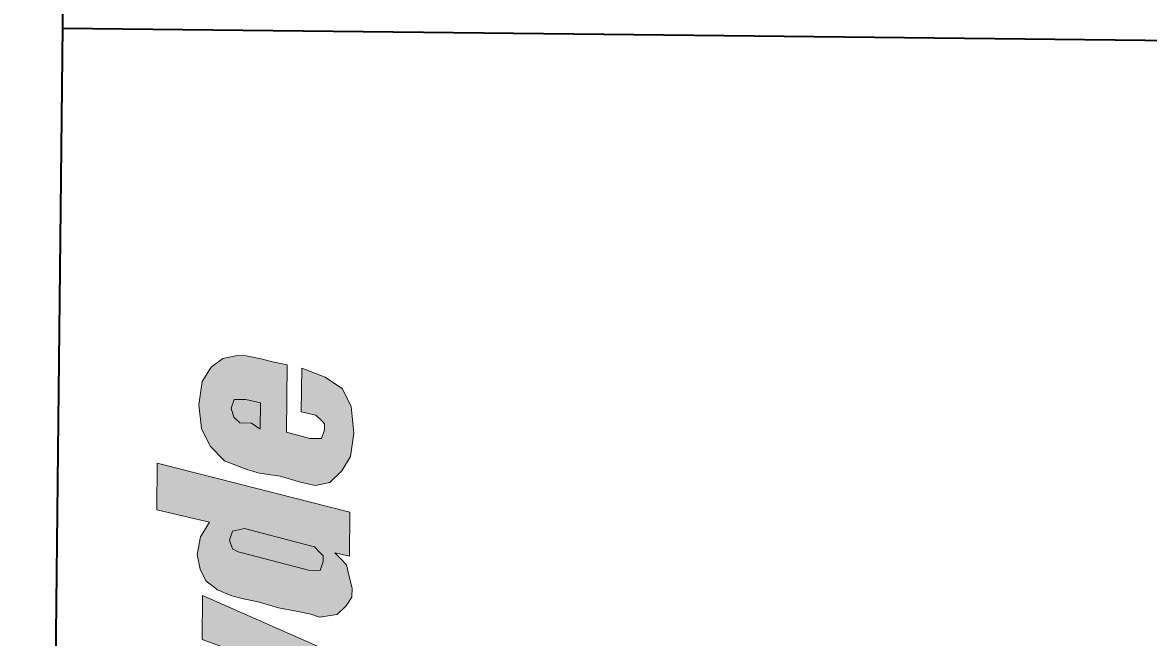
# Model space of a CAD drawing. Extents: x 2356576 to 2377878, y 6966390 to 6990634.
# Drawn here: x 2366865.5 to 2367013.1, y 6990181.6 to 6990262.2 of the extents above; entities that cross this region are included whole.
import ezdxf

# ---------------------------------------------------------------- set-up
doc = ezdxf.new("R2010")
doc.units = 0
doc.header["$LTSCALE"] = 7.1
doc.layers.add('19', color=7, linetype='Continuous', lineweight=13)
doc.layers.add('8', color=7, linetype='Continuous', lineweight=13)

msp = doc.modelspace()

# ---------------------------------------------------------------- hatches: boundary and pattern name
at = {"layer": '19'}
for points in [[(2366900.178, 6990217.283), (2366898.262, 6990217.689), (2366896.73, 6990218.091), (2366894.814, 6990218.495), (2366893.662, 6990218.509), (2366891.738, 6990218.145), (2366890.188, 6990217.011), (2366889.016, 6990215.103), (2366888.598, 6990212.035), (2366888.948, 6990208.959), (2366890.074, 6990206.643), (2366891.972, 6990204.701), (2366895.032, 6990203.515), (2366896.564, 6990203.115), (2366899.248, 6990202.701), (2366901.926, 6990201.903), (2366903.842, 6990201.497), (2366905.766, 6990201.859), (2366907.32, 6990203.379), (2366908.492, 6990205.287), (2366908.91, 6990208.355), (2366908.564, 6990211.815), (2366907.44, 6990214.131), (2366905.152, 6990215.693), (2366902.092, 6990216.879), (2366902.028, 6990211.119), (2366903.944, 6990210.713), (2366904.704, 6990209.937), (2366905.084, 6990209.549), (2366905.076, 6990208.781), (2366904.678, 6990207.633), (2366903.142, 6990207.651), (2366900.08, 6990208.453)], [(2366892.816, 6990211.605), (2366893.214, 6990212.753), (2366894.75, 6990212.735), (2366896.666, 6990212.331), (2366896.628, 6990208.875), (2366895.484, 6990209.655), (2366893.948, 6990209.673), (2366893.188, 6990210.449)], [(2366908.412, 6990197.991), (2366883.136, 6990204.415), (2366883.068, 6990198.271), (2366889.964, 6990196.659), (2366888.79, 6990194.751), (2366888.38, 6990192.453), (2366888.742, 6990190.529), (2366889.494, 6990188.983), (2366891.016, 6990187.815), (2366892.928, 6990187.025), (2366894.46, 6990186.623), (2366896.376, 6990186.219), (2366899.056, 6990185.421), (2366901.356, 6990185.011), (2366903.27, 6990184.607), (2366904.418, 6990184.209), (2366906.726, 6990184.567), (2366907.892, 6990185.707), (2366908.672, 6990186.851), (2366908.684, 6990188.003), (2366908.318, 6990189.543), (2366907.952, 6990191.083), (2366907.192, 6990191.859), (2366906.432, 6990192.635), (2366908.348, 6990192.231)], [(2366892.624, 6990194.325), (2366893.022, 6990195.473), (2366894.562, 6990195.839), (2366902.22, 6990193.835), (2366903.752, 6990193.435), (2366904.512, 6990192.657), (2366904.892, 6990192.269), (2366904.884, 6990191.501), (2366904.486, 6990190.353), (2366902.95, 6990190.371), (2366895.292, 6990192.375), (2366893.76, 6990192.777), (2366892.996, 6990193.169)], [(2366907.814, 6990178.795), (2366889.088, 6990187.067), (2366889.024, 6990181.307), (2366905.472, 6990175.365), (2366888.974, 6990176.699), (2366888.914, 6990171.325), (2366908.876, 6990170.719), (2366910.408, 6990170.317), (2366910.78, 6990169.161), (2366910.754, 6990166.857), (2366914.586, 6990166.047), (2366914.616, 6990168.735), (2366914.27, 6990172.195), (2366913.148, 6990174.895), (2366910.868, 6990177.225)]]:
    msp.add_hatch(color=256, dxfattribs=at).paths.add_polyline_path(points)
at = {"layer": '8'}
for points in [[(2366900.178, 6990217.283), (2366898.262, 6990217.689), (2366896.73, 6990218.091), (2366894.814, 6990218.495), (2366893.662, 6990218.509), (2366891.738, 6990218.145), (2366890.188, 6990217.011), (2366889.016, 6990215.103), (2366888.598, 6990212.035), (2366888.948, 6990208.959), (2366890.074, 6990206.643), (2366891.972, 6990204.701), (2366895.032, 6990203.515), (2366896.564, 6990203.115), (2366899.248, 6990202.701), (2366901.926, 6990201.903), (2366903.842, 6990201.497), (2366905.766, 6990201.859), (2366907.32, 6990203.379), (2366908.492, 6990205.287), (2366908.91, 6990208.355), (2366908.564, 6990211.815), (2366907.44, 6990214.131), (2366905.152, 6990215.693), (2366902.092, 6990216.879), (2366902.028, 6990211.119), (2366903.944, 6990210.713), (2366904.704, 6990209.937), (2366905.084, 6990209.549), (2366905.076, 6990208.781), (2366904.678, 6990207.633), (2366903.142, 6990207.651), (2366900.08, 6990208.453)], [(2366892.816, 6990211.605), (2366893.214, 6990212.753), (2366894.75, 6990212.735), (2366896.666, 6990212.331), (2366896.628, 6990208.875), (2366895.484, 6990209.655), (2366893.948, 6990209.673), (2366893.188, 6990210.449)], [(2366908.412, 6990197.991), (2366883.136, 6990204.415), (2366883.068, 6990198.271), (2366889.964, 6990196.659), (2366888.79, 6990194.751), (2366888.38, 6990192.453), (2366888.742, 6990190.529), (2366889.494, 6990188.983), (2366891.016, 6990187.815), (2366892.928, 6990187.025), (2366894.46, 6990186.623), (2366896.376, 6990186.219), (2366899.056, 6990185.421), (2366901.356, 6990185.011), (2366903.27, 6990184.607), (2366904.418, 6990184.209), (2366906.726, 6990184.567), (2366907.892, 6990185.707), (2366908.672, 6990186.851), (2366908.684, 6990188.003), (2366908.318, 6990189.543), (2366907.952, 6990191.083), (2366907.192, 6990191.859), (2366906.432, 6990192.635), (2366908.348, 6990192.231)], [(2366892.624, 6990194.325), (2366893.022, 6990195.473), (2366894.562, 6990195.839), (2366902.22, 6990193.835), (2366903.752, 6990193.435), (2366904.512, 6990192.657), (2366904.892, 6990192.269), (2366904.884, 6990191.501), (2366904.486, 6990190.353), (2366902.95, 6990190.371), (2366895.292, 6990192.375), (2366893.76, 6990192.777), (2366892.996, 6990193.169)], [(2366907.814, 6990178.795), (2366889.088, 6990187.067), (2366889.024, 6990181.307), (2366905.472, 6990175.365), (2366888.974, 6990176.699), (2366888.914, 6990171.325), (2366908.876, 6990170.719), (2366910.408, 6990170.317), (2366910.78, 6990169.161), (2366910.754, 6990166.857), (2366914.586, 6990166.047), (2366914.616, 6990168.735), (2366914.27, 6990172.195), (2366913.148, 6990174.895), (2366910.868, 6990177.225)]]:
    msp.add_hatch(color=256, dxfattribs=at).paths.add_polyline_path(points)

# ---------------------------------------------------------------- linework, layer by layer
at = {"layer": '19', "lineweight": 35}
for p, q in [((2366874.428, 6990595.923), (2366865.462, 6989788.709)), ((2367154.86, 6990258.237), (2366870.712, 6990261.391))]:
    msp.add_line(p, q, dxfattribs=at)
at = {"layer": '19'}
for points in [[(2366900.178, 6990217.283), (2366898.262, 6990217.689), (2366896.73, 6990218.091), (2366894.814, 6990218.495), (2366893.662, 6990218.509), (2366891.738, 6990218.145), (2366890.188, 6990217.011), (2366889.016, 6990215.103), (2366888.598, 6990212.035), (2366888.948, 6990208.959), (2366890.074, 6990206.643), (2366891.972, 6990204.701), (2366895.032, 6990203.515), (2366896.564, 6990203.115), (2366899.248, 6990202.701), (2366901.926, 6990201.903), (2366903.842, 6990201.497), (2366905.766, 6990201.859), (2366907.32, 6990203.379), (2366908.492, 6990205.287), (2366908.91, 6990208.355), (2366908.564, 6990211.815), (2366907.44, 6990214.131), (2366905.152, 6990215.693), (2366902.092, 6990216.879), (2366902.028, 6990211.119), (2366903.944, 6990210.713), (2366904.704, 6990209.937), (2366905.084, 6990209.549), (2366905.076, 6990208.781), (2366904.678, 6990207.633), (2366903.142, 6990207.651), (2366900.08, 6990208.453)], [(2366892.816, 6990211.605), (2366893.214, 6990212.753), (2366894.75, 6990212.735), (2366896.666, 6990212.331), (2366896.628, 6990208.875), (2366895.484, 6990209.655), (2366893.948, 6990209.673), (2366893.188, 6990210.449)], [(2366908.412, 6990197.991), (2366883.136, 6990204.415), (2366883.068, 6990198.271), (2366889.964, 6990196.659), (2366888.79, 6990194.751), (2366888.38, 6990192.453), (2366888.742, 6990190.529), (2366889.494, 6990188.983), (2366891.016, 6990187.815), (2366892.928, 6990187.025), (2366894.46, 6990186.623), (2366896.376, 6990186.219), (2366899.056, 6990185.421), (2366901.356, 6990185.011), (2366903.27, 6990184.607), (2366904.418, 6990184.209), (2366906.726, 6990184.567), (2366907.892, 6990185.707), (2366908.672, 6990186.851), (2366908.684, 6990188.003), (2366908.318, 6990189.543), (2366907.952, 6990191.083), (2366907.192, 6990191.859), (2366906.432, 6990192.635), (2366908.348, 6990192.231)], [(2366892.624, 6990194.325), (2366893.022, 6990195.473), (2366894.562, 6990195.839), (2366902.22, 6990193.835), (2366903.752, 6990193.435), (2366904.512, 6990192.657), (2366904.892, 6990192.269), (2366904.884, 6990191.501), (2366904.486, 6990190.353), (2366902.95, 6990190.371), (2366895.292, 6990192.375), (2366893.76, 6990192.777), (2366892.996, 6990193.169)], [(2366907.814, 6990178.795), (2366889.088, 6990187.067), (2366889.024, 6990181.307), (2366905.472, 6990175.365), (2366888.974, 6990176.699), (2366888.914, 6990171.325), (2366908.876, 6990170.719), (2366910.408, 6990170.317), (2366910.78, 6990169.161), (2366910.754, 6990166.857), (2366914.586, 6990166.047), (2366914.616, 6990168.735), (2366914.27, 6990172.195), (2366913.148, 6990174.895), (2366910.868, 6990177.225)]]:
    msp.add_lwpolyline(points, close=True, dxfattribs=at)
at = {"layer": '8', "lineweight": 35}
for p, q in [((2366874.428, 6990595.923), (2366865.462, 6989788.709)), ((2367154.86, 6990258.237), (2366870.712, 6990261.391))]:
    msp.add_line(p, q, dxfattribs=at)
at = {"layer": '8'}
for points in [[(2366900.178, 6990217.283), (2366898.262, 6990217.689), (2366896.73, 6990218.091), (2366894.814, 6990218.495), (2366893.662, 6990218.509), (2366891.738, 6990218.145), (2366890.188, 6990217.011), (2366889.016, 6990215.103), (2366888.598, 6990212.035), (2366888.948, 6990208.959), (2366890.074, 6990206.643), (2366891.972, 6990204.701), (2366895.032, 6990203.515), (2366896.564, 6990203.115), (2366899.248, 6990202.701), (2366901.926, 6990201.903), (2366903.842, 6990201.497), (2366905.766, 6990201.859), (2366907.32, 6990203.379), (2366908.492, 6990205.287), (2366908.91, 6990208.355), (2366908.564, 6990211.815), (2366907.44, 6990214.131), (2366905.152, 6990215.693), (2366902.092, 6990216.879), (2366902.028, 6990211.119), (2366903.944, 6990210.713), (2366904.704, 6990209.937), (2366905.084, 6990209.549), (2366905.076, 6990208.781), (2366904.678, 6990207.633), (2366903.142, 6990207.651), (2366900.08, 6990208.453)], [(2366892.816, 6990211.605), (2366893.214, 6990212.753), (2366894.75, 6990212.735), (2366896.666, 6990212.331), (2366896.628, 6990208.875), (2366895.484, 6990209.655), (2366893.948, 6990209.673), (2366893.188, 6990210.449)], [(2366908.412, 6990197.991), (2366883.136, 6990204.415), (2366883.068, 6990198.271), (2366889.964, 6990196.659), (2366888.79, 6990194.751), (2366888.38, 6990192.453), (2366888.742, 6990190.529), (2366889.494, 6990188.983), (2366891.016, 6990187.815), (2366892.928, 6990187.025), (2366894.46, 6990186.623), (2366896.376, 6990186.219), (2366899.056, 6990185.421), (2366901.356, 6990185.011), (2366903.27, 6990184.607), (2366904.418, 6990184.209), (2366906.726, 6990184.567), (2366907.892, 6990185.707), (2366908.672, 6990186.851), (2366908.684, 6990188.003), (2366908.318, 6990189.543), (2366907.952, 6990191.083), (2366907.192, 6990191.859), (2366906.432, 6990192.635), (2366908.348, 6990192.231)], [(2366892.624, 6990194.325), (2366893.022, 6990195.473), (2366894.562, 6990195.839), (2366902.22, 6990193.835), (2366903.752, 6990193.435), (2366904.512, 6990192.657), (2366904.892, 6990192.269), (2366904.884, 6990191.501), (2366904.486, 6990190.353), (2366902.95, 6990190.371), (2366895.292, 6990192.375), (2366893.76, 6990192.777), (2366892.996, 6990193.169)], [(2366907.814, 6990178.795), (2366889.088, 6990187.067), (2366889.024, 6990181.307), (2366905.472, 6990175.365), (2366888.974, 6990176.699), (2366888.914, 6990171.325), (2366908.876, 6990170.719), (2366910.408, 6990170.317), (2366910.78, 6990169.161), (2366910.754, 6990166.857), (2366914.586, 6990166.047), (2366914.616, 6990168.735), (2366914.27, 6990172.195), (2366913.148, 6990174.895), (2366910.868, 6990177.225)]]:
    msp.add_lwpolyline(points, close=True, dxfattribs=at)

doc.saveas('drawing.dxf')
